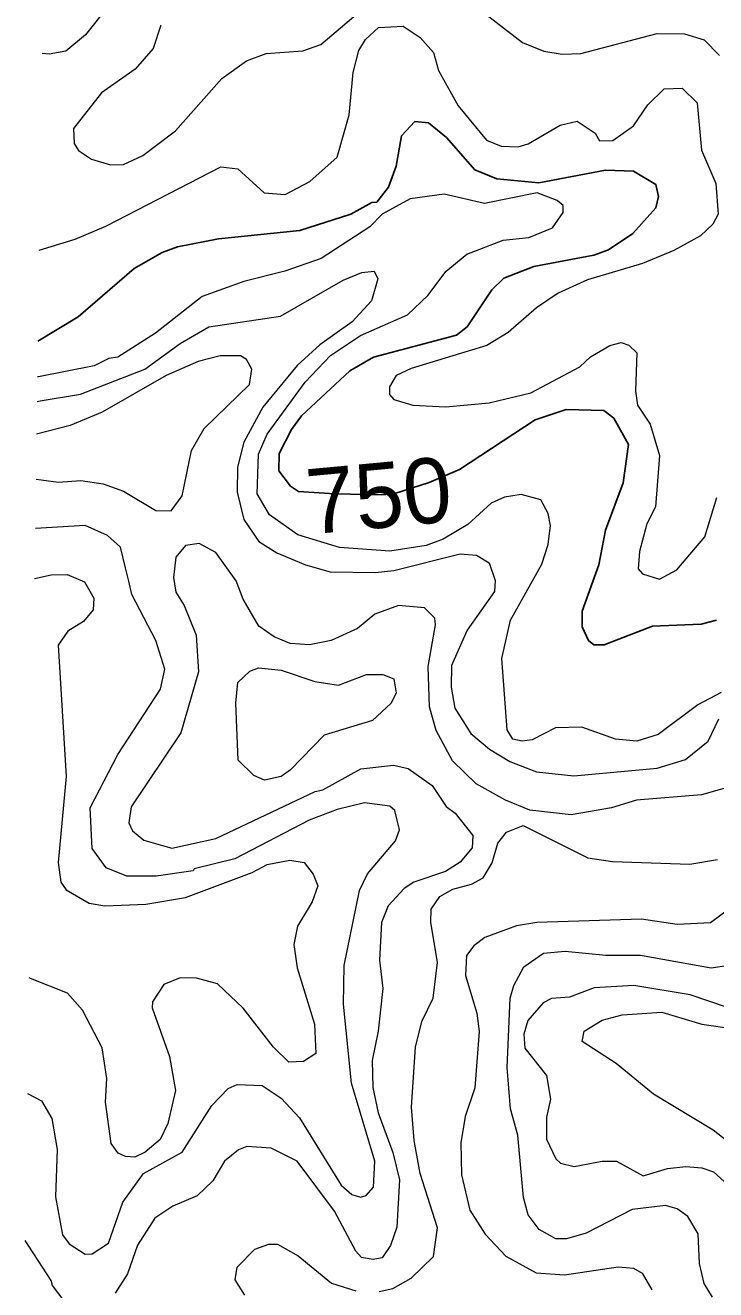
# Model space of a CAD drawing. Extents: x 763.2 to 816.8, y 7896.5 to 7952.7.
# Drawn here: x 763.352 to 765.05, y 7908.505 to 7911.612 of the extents above; entities that cross this region are included whole.
import ezdxf
from ezdxf.enums import TextEntityAlignment as Align

# ---------------------------------------------------------------- set-up
doc = ezdxf.new("R2010")
doc.units = 0
doc.header["$LTSCALE"] = 0.064
doc.layers.add('1', color=7, linetype='Continuous', lineweight=25)
doc.layers.add('2', color=7, linetype='Continuous', lineweight=13)
doc.layers.add('61', color=7, linetype='Continuous')

msp = doc.modelspace()

# ---------------------------------------------------------------- linework, layer by layer
at = {"layer": '1'}
for points in [[(764.4583, 7911.2571), (764.3883, 7911.3362), (764.344, 7911.3724), (764.3109, 7911.3759), (764.2781, 7911.3403), (764.2649, 7911.2662)], [(764.2649, 7911.2662), (764.2456, 7911.2142), (764.2167, 7911.1778), (764.2051, 7911.1769), (764.1534, 7911.1482), (764.0276, 7911.1075), (763.8274, 7911.087), (763.7272, 7911.0677), (763.6893, 7911.0541), (763.6204, 7911.0147), (763.4825, 7910.8955), (763.3837, 7910.8358)], [(765.0527, 7910.1501), (765.0148, 7910.1407), (764.8949, 7910.1353), (764.7758, 7910.0896), (764.7507, 7910.0899), (764.7377, 7910.1001), (764.7217, 7910.134), (764.7216, 7910.1724), (764.7626, 7910.2864), (764.7792, 7910.3713), (764.8231, 7910.4881), (764.8362, 7910.5819), (764.8002, 7910.6465), (764.7753, 7910.6653), (764.6828, 7910.668), (764.6062, 7910.6429), (764.4205, 7910.5201), (764.3455, 7910.4884), (764.2589, 7910.4604), (764.2291, 7910.4586), (764.1141, 7910.4606), (764.0247, 7910.4661), (764.0045, 7910.4796), (763.9757, 7910.5172), (763.977, 7910.5598), (764.0073, 7910.6188), (764.0317, 7910.6521), (764.1503, 7910.7631), (764.2086, 7910.7967), (764.4131, 7910.8509), (764.4391, 7910.8708), (764.4997, 7910.9621), (764.5292, 7910.9908), (764.6032, 7911.0197), (764.7507, 7911.0471), (764.7866, 7911.0606), (764.8469, 7911.1006), (764.9035, 7911.1631), (764.9101, 7911.1915), (764.9029, 7911.2211), (764.8481, 7911.2536), (764.779, 7911.2561), (764.6155, 7911.2251), (764.5119, 7911.2348), (764.4583, 7911.2571)]]:
    msp.add_lwpolyline(points, dxfattribs=at)
at = {"layer": '2'}
for points in [[(764.417, 7911.6926), (764.5755, 7911.5695), (764.6276, 7911.5486), (764.6728, 7911.5407), (764.7188, 7911.5424), (764.9061, 7911.5919), (764.9737, 7911.5913), (765.0219, 7911.5766), (765.0594, 7911.5375)], [(763.6855, 7911.6127), (763.6669, 7911.5552), (763.6228, 7911.5046), (763.5403, 7911.4458), (763.4709, 7911.3585), (763.4724, 7911.3219), (763.4836, 7911.3046), (763.5151, 7911.2828), (763.5619, 7911.2695), (763.594, 7911.2697), (763.642, 7911.2918), (763.7216, 7911.3527), (763.8357, 7911.4814), (763.8967, 7911.525), (763.9449, 7911.5428), (764.0352, 7911.5491), (764.0791, 7911.5648), (764.1926, 7911.6607)], [(763.3869, 7911.0598), (763.475, 7911.0868), (763.5506, 7911.1181), (763.8334, 7911.2641), (763.8755, 7911.2591), (763.9402, 7911.2001), (763.9916, 7911.1959), (764.0519, 7911.2281), (764.1194, 7911.2877), (764.1493, 7911.392), (764.1591, 7911.4964), (764.1724, 7911.5497), (764.1891, 7911.5769), (764.221, 7911.6064), (764.2814, 7911.6098), (764.3237, 7911.5817), (764.3564, 7911.5454), (764.3685, 7911.5006), (764.4171, 7911.4138), (764.4871, 7911.3297), (764.5232, 7911.3151), (764.5643, 7911.3136), (764.5891, 7911.3207), (764.6678, 7911.3666), (764.7101, 7911.3762), (764.7537, 7911.347), (764.7649, 7911.328), (764.7976, 7911.3291), (764.8482, 7911.3651), (764.8831, 7911.4163), (764.9235, 7911.4562), (764.9683, 7911.4579), (765.0044, 7911.4211), (765.0156, 7911.3048), (765.0504, 7911.2236), (765.0567, 7911.1478), (765.0434, 7911.1232), (765.0132, 7911.0949), (764.9475, 7911.0589), (764.87, 7911.0271), (764.7351, 7910.9862), (764.663, 7910.9542), (764.6098, 7910.9178), (764.5398, 7910.8571), (764.4873, 7910.8255), (764.3014, 7910.7685), (764.2648, 7910.7514), (764.2482, 7910.724), (764.2483, 7910.705), (764.2589, 7910.6925), (764.3058, 7910.6782), (764.3869, 7910.6747), (764.4929, 7910.6847), (764.5958, 7910.7088), (764.716, 7910.7725), (764.7428, 7910.7977), (764.7898, 7910.8253), (764.8175, 7910.8324), (764.8366, 7910.8264), (764.8561, 7910.807), (764.853, 7910.713), (764.858, 7910.6785), (764.8896, 7910.632), (764.9119, 7910.5546), (764.9021, 7910.4288), (764.8807, 7910.3871), (764.8629, 7910.3186), (764.8595, 7910.2766), (764.8703, 7910.2641), (764.9125, 7910.2509), (764.9544, 7910.2738), (765.0236, 7910.3547), (765.0532, 7910.452)], [(763.538, 7911.6361), (763.5008, 7911.5888), (763.4522, 7911.5487), (763.4114, 7911.5408), (763.3937, 7911.5424)], [(764.6752, 7911.1519), (764.6751, 7911.169), (764.6609, 7911.1814), (764.6111, 7911.2003), (764.4822, 7911.1743), (764.3829, 7911.1971), (764.2989, 7911.186), (764.2302, 7911.1477), (764.1996, 7911.1164), (764.0799, 7911.0393), (763.991, 7911.0082), (763.8897, 7910.9828), (763.7875, 7910.9453), (763.6729, 7910.8554), (763.58, 7910.7962), (763.5584, 7910.793), (763.5216, 7910.7755), (763.3854, 7910.7486), (763.3825, 7910.748)], [(764.3879, 7911.0081), (764.4383, 7911.0499), (764.5274, 7911.0843), (764.591, 7911.0907), (764.6494, 7911.114), (764.6752, 7911.1519)], [(763.3817, 7910.6878), (763.3894, 7910.6891), (763.4881, 7910.7057), (763.6466, 7910.7667), (763.7335, 7910.8299), (763.8038, 7910.8713), (763.9801, 7910.8969), (764.1345, 7910.9858), (764.1798, 7911.0049), (764.2102, 7911.0077), (764.2197, 7910.9893), (764.2043, 7910.9349), (764.156, 7910.8834), (764.0767, 7910.8269), (764.0209, 7910.7759), (763.9363, 7910.6735), (763.8902, 7910.588), (763.8748, 7910.526), (763.8736, 7910.4644), (763.8896, 7910.3975), (763.9268, 7910.3437), (763.9714, 7910.3154), (764.0419, 7910.286), (764.1021, 7910.269), (764.2127, 7910.2671), (764.2585, 7910.2724), (764.4216, 7910.313), (764.4618, 7910.3096), (764.493, 7910.291), (764.5077, 7910.2479), (764.5064, 7910.2203), (764.4389, 7910.1253), (764.401, 7910.0385), (764.3998, 7909.9857), (764.4089, 7909.9342), (764.4482, 7909.8715), (764.494, 7909.8336), (764.5442, 7909.803), (764.6097, 7909.7773), (764.7017, 7909.7674), (764.9063, 7909.7869), (764.9764, 7909.8079), (765.0319, 7909.853), (765.0583, 7909.9081)], [(765.0635, 7909.9725), (765.0062, 7909.9424), (764.9087, 7909.8693), (764.8562, 7909.8529), (764.8036, 7909.8578), (764.7214, 7909.8872), (764.6564, 7909.8858), (764.599, 7909.8564), (764.5742, 7909.8529), (764.5514, 7909.8576), (764.5375, 7909.881), (764.5244, 7910.056), (764.5457, 7910.1503), (764.6228, 7910.2882), (764.638, 7910.3358), (764.6442, 7910.3831), (764.6384, 7910.412), (764.6205, 7910.4462), (764.5716, 7910.4591), (764.5308, 7910.4527), (764.4981, 7910.4376), (764.4407, 7910.385), (764.3802, 7910.3495), (764.3387, 7910.3341), (764.2488, 7910.3196), (764.1255, 7910.329), (764.0226, 7910.36), (763.953, 7910.4094), (763.9228, 7910.4608), (763.9261, 7910.5583), (763.9474, 7910.6072), (764.0406, 7910.7348), (764.1031, 7910.8006), (764.1768, 7910.8501), (764.2928, 7910.9003), (764.3424, 7910.9479), (764.3879, 7911.0081)], [(763.379, 7910.4967), (763.3916, 7910.4949), (763.434, 7910.489), (763.4895, 7910.4936), (763.544, 7910.4849), (763.594, 7910.4675), (763.6739, 7910.4199), (763.7112, 7910.4187), (763.7381, 7910.4554), (763.7616, 7910.567), (763.7924, 7910.6215), (763.9036, 7910.7292), (763.9097, 7910.7669), (763.8965, 7910.7904), (763.8817, 7910.7995), (763.8315, 7910.7994), (763.7774, 7910.7861), (763.6986, 7910.7515), (763.5414, 7910.6615), (763.4633, 7910.6288), (763.3805, 7910.6077)], [(763.3577, 7908.9874), (763.3595, 7908.9865), (763.3927, 7908.9694), (763.4179, 7908.9259), (763.4312, 7908.8494), (763.4266, 7908.7329), (763.4442, 7908.6399), (763.4605, 7908.6174), (763.4994, 7908.5925), (763.517, 7908.5932), (763.5569, 7908.6192), (763.5925, 7908.7205), (763.6435, 7908.7908), (763.7383, 7908.8426), (763.8114, 7908.9578), (763.8515, 7908.9994), (763.8736, 7909.0096), (763.9351, 7909.0065), (763.9814, 7908.9757), (764.0266, 7908.927), (764.1294, 7908.7622), (764.1555, 7908.7386), (764.1769, 7908.7323), (764.1909, 7908.7363), (764.2089, 7908.7567), (764.2119, 7908.8211), (764.155, 7909.0125), (764.1349, 7909.2063), (764.1364, 7909.3016), (764.1742, 7909.4863), (764.1941, 7909.5273), (764.2628, 7909.6081), (764.2728, 7909.6352), (764.2616, 7909.6822), (764.249, 7909.6933), (764.1864, 7909.7013), (764.1199, 7909.6852), (764.051, 7909.6589), (763.8682, 7909.5642), (763.7678, 7909.5391), (763.7657, 7909.5342), (763.6745, 7909.521), (763.6022, 7909.5209), (763.5511, 7909.5413), (763.517, 7909.5891), (763.512, 7909.6895), (763.5801, 7909.8203), (763.6847, 7909.9804), (763.6955, 7910.0302), (763.6732, 7910.1004), (763.6147, 7910.2136), (763.6075, 7910.2462), (763.599, 7910.2789), (763.5865, 7910.33), (763.5549, 7910.358), (763.5002, 7910.3832), (763.3773, 7910.3753)], [(765.102, 7909.7459), (765.0157, 7909.7211), (764.8556, 7909.708), (764.7944, 7909.6888), (764.6952, 7909.6721), (764.5931, 7909.683), (764.5338, 7909.7076), (764.4613, 7909.7481), (764.4029, 7909.8047), (764.3627, 7909.8789), (764.3467, 7909.9373), (764.3435, 7910.0367), (764.3614, 7910.1385), (764.3595, 7910.155), (764.3342, 7910.1805), (764.2701, 7910.1865), (764.2121, 7910.165), (764.1697, 7910.1301), (764.1046, 7910.1004), (764.0516, 7910.0896), (764.0043, 7910.093), (763.9648, 7910.1096), (763.9268, 7910.1352), (763.8886, 7910.2019), (763.8708, 7910.2469), (763.8208, 7910.3163), (763.7804, 7910.3386), (763.7465, 7910.3337), (763.7226, 7910.3048)], [(763.7226, 7910.3048), (763.7174, 7910.2555), (763.7224, 7910.2194), (763.7435, 7910.1864), (763.7729, 7910.1138), (763.7781, 7910.0233)], [(763.3755, 7910.2523), (763.4163, 7910.262), (763.4557, 7910.2627), (763.4978, 7910.2445), (763.5212, 7910.2045), (763.5193, 7910.1754), (763.4953, 7910.1473), (763.4572, 7910.1236), (763.4331, 7910.0887), (763.4528, 7909.7659), (763.433, 7909.5548), (763.4396, 7909.5068), (763.4532, 7909.488), (763.5095, 7909.4552), (763.548, 7909.4486), (763.6489, 7909.4522), (763.7466, 7909.4687), (763.9104, 7909.53), (763.9477, 7909.5498), (764.0027, 7909.5604), (764.038, 7909.5548), (764.0603, 7909.5264), (764.0723, 7909.4977), (764.0582, 7909.4582), (764.0218, 7909.3984), (764.0131, 7909.3532), (764.0214, 7909.2958), (764.064, 7909.1577), (764.0667, 7909.0851), (764.0371, 7909.0656), (764.0006, 7909.064), (763.9632, 7909.1014), (763.8887, 7909.1967), (763.8251, 7909.2564), (763.7737, 7909.2706), (763.7331, 7909.2711), (763.6936, 7909.2548), (763.6652, 7909.2121), (763.6648, 7909.1978), (763.7075, 7909.0782), (763.7222, 7908.9943), (763.7032, 7908.9133), (763.6844, 7908.8739), (763.6477, 7908.8428), (763.6219, 7908.8305), (763.5988, 7908.832), (763.5811, 7908.8408), (763.5641, 7908.8646), (763.5494, 7908.9661), (763.5529, 7909.0236), (763.5418, 7909.0995), (763.4934, 7909.1917), (763.456, 7909.2341), (763.3656, 7909.2695), (763.3617, 7909.271)], [(763.7781, 7910.0233), (763.7349, 7909.8736), (763.6128, 7909.6915), (763.6072, 7909.6522), (763.6166, 7909.633), (763.6441, 7909.6095), (763.7131, 7909.5899), (763.8211, 7909.6135), (764.0658, 7909.7294), (764.0844, 7909.7334), (764.1777, 7909.7848), (764.2583, 7909.7937), (764.2939, 7909.7856), (764.353, 7909.7442), (764.3878, 7909.692), (764.4099, 7909.6761), (764.4532, 7909.6211), (764.4517, 7909.5905), (764.4222, 7909.5555), (764.3859, 7909.5326), (764.308, 7909.5062), (764.2844, 7909.4913), (764.2451, 7909.4481), (764.2287, 7909.4074), (764.2235, 7909.3147), (764.2316, 7909.245), (764.2205, 7909.1404), (764.2055, 7909.0682), (764.2071, 7909.0017), (764.2202, 7908.9396), (764.2562, 7908.8421), (764.2724, 7908.7746), (764.2664, 7908.6587), (764.2503, 7908.6134), (764.2305, 7908.5832), (764.208, 7908.5793), (764.1792, 7908.5843), (764.1654, 7908.6), (764.1129, 7908.6981), (764.0211, 7908.8207), (763.9572, 7908.8531), (763.8972, 7908.8569), (763.8767, 7908.8486), (763.8424, 7908.8208), (763.8137, 7908.7726), (763.7754, 7908.7359), (763.715, 7908.7102), (763.6714, 7908.6809), (763.6283, 7908.6145), (763.6042, 7908.5437), (763.5733, 7908.4967)], [(764.2225, 7908.5004), (764.2561, 7908.5078), (764.3012, 7908.5336), (764.356, 7908.5868), (764.3664, 7908.6574), (764.3237, 7908.7902), (764.309, 7908.8718), (764.3024, 7908.9539), (764.3121, 7909.1012), (764.3281, 7909.1643), (764.3553, 7909.2215), (764.3664, 7909.3088), (764.3501, 7909.4082), (764.3503, 7909.4402), (764.3719, 7909.4712), (764.4043, 7909.4896), (764.4499, 7909.5017), (764.4789, 7909.5173), (764.5004, 7909.5542), (764.5148, 7909.602), (764.5361, 7909.6292), (764.5773, 7909.6454), (764.7356, 7909.5659), (764.7964, 7909.5572), (764.987, 7909.5505), (765.0549, 7909.5623)], [(765.107, 7909.4583), (765.0377, 7909.4064), (764.9555, 7909.4026), (764.8682, 7909.4157), (764.6104, 7909.4074), (764.5604, 7909.3992), (764.4829, 7909.3702), (764.4552, 7909.3498), (764.4374, 7909.3266), (764.4355, 7909.2768), (764.4632, 7909.1846), (764.4684, 7909.1396), (764.4584, 7909.0013), (764.4339, 7908.9309), (764.424, 7908.8658)], [(765.0423, 7908.4866), (765.0223, 7908.5201), (765.0108, 7908.5694), (765.0073, 7908.6425), (764.9821, 7908.6847), (764.9557, 7908.704), (764.927, 7908.7122), (764.8451, 7908.7018), (764.7319, 7908.6436), (764.6834, 7908.6304), (764.6574, 7908.6301), (764.6163, 7908.6532), (764.5895, 7908.689), (764.5775, 7908.7316), (764.5635, 7908.8848), (764.5458, 7908.9493), (764.5374, 7909.0511), (764.5447, 7909.2217), (764.5538, 7909.2529), (764.5783, 7909.2984), (764.6268, 7909.3319), (764.6804, 7909.3369), (764.7803, 7909.3271), (764.8654, 7909.3269), (765.0396, 7909.296), (765.0718, 7909.3005)], [(765.077, 7909.1992), (764.9877, 7909.2298), (764.8489, 7909.2529), (764.7517, 7909.2464), (764.6909, 7909.2236), (764.6469, 7909.2207), (764.6262, 7909.21), (764.5882, 7909.1669), (764.5788, 7909.133), (764.5806, 7909.0982), (764.634, 7909.0314), (764.6442, 7908.9736), (764.6341, 7908.9286), (764.634, 7908.8752), (764.6573, 7908.8262), (764.6689, 7908.8161), (764.7024, 7908.8078), (764.7715, 7908.8207), (764.8063, 7908.8206), (764.8718, 7908.7849), (764.9319, 7908.8025), (764.9771, 7908.8076), (765.0164, 7908.8042), (765.0448, 7908.7945), (765.0977, 7908.7468)], [(765.1132, 7908.8431), (765.0445, 7908.8967), (764.8971, 7908.9857), (764.8052, 7909.0607), (764.7217, 7909.1152), (764.7271, 7909.1403), (764.7708, 7909.1674), (764.8207, 7909.1807), (764.918, 7909.1873), (765.0166, 7909.1578), (765.0955, 7909.1463)], [(764.424, 7908.8658), (764.4251, 7908.7873), (764.4456, 7908.7005), (764.4833, 7908.6415), (764.534, 7908.5874), (764.6087, 7908.5463)], [(763.4506, 7908.4747), (763.4192, 7908.5153), (763.4165, 7908.5275), (763.3525, 7908.6258)], [(763.8926, 7908.4912), (763.8688, 7908.5293), (763.8736, 7908.5603), (763.9174, 7908.6044), (763.9512, 7908.6166), (763.9731, 7908.6167), (764.0234, 7908.5883), (764.1058, 7908.5214), (764.1653, 7908.5022)], [(764.6087, 7908.5463), (764.6787, 7908.5414), (764.8109, 7908.561)], [(764.8109, 7908.561), (764.8482, 7908.558), (764.8698, 7908.5454), (764.8936, 7908.5048)]]:
    msp.add_lwpolyline(points, dxfattribs=at)
msp.add_lwpolyline([(764.0647, 7909.9992), (764.1225, 7909.9909), (764.1916, 7910.0169), (764.2317, 7910.017), (764.259, 7910.0057), (764.2645, 7909.9717), (764.2527, 7909.9463), (764.206, 7909.9041), (764.0874, 7909.8675), (764.0049, 7909.7822), (763.9814, 7909.7665), (763.9409, 7909.7575), (763.9144, 7909.7686), (763.8763, 7909.8061), (763.8701, 7909.9463), (763.8754, 7909.9973), (763.9044, 7910.0251), (763.9261, 7910.0334), (763.9819, 7910.027)], close=True, dxfattribs=at)

# ---------------------------------------------------------------- texts
at = {"layer": '61'}
msp.add_text('750', height=0.16, rotation=5.316, dxfattribs=at).set_placement((764.2296, 7910.3774), align=Align.CENTER)

doc.saveas('drawing.dxf')
